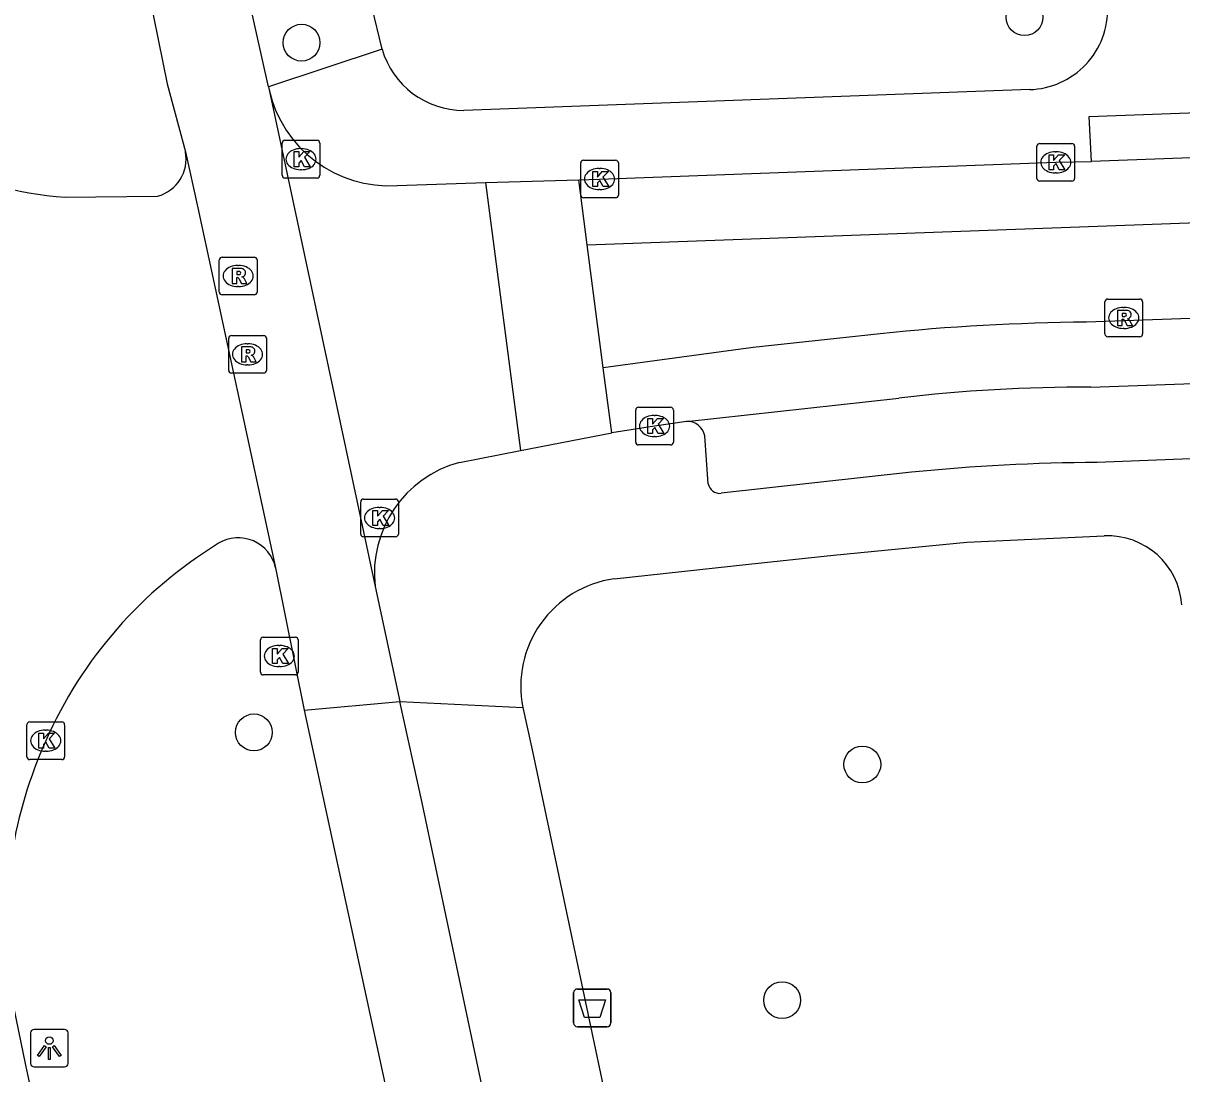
# Model space of a CAD drawing. Extents: x 160557 to 161245, y 385330 to 386505.
# Drawn here: x 160674.88 to 160705.64, y 386127.05 to 386154.93 of the extents above; entities that cross this region are included whole.
import ezdxf

# ---------------------------------------------------------------- set-up
doc = ezdxf.new("R2010")
doc.units = 0
for name, color, linetype in [('IMGEO_Afvalbak', 7, 'Continuous'), ('IMGEO_Boom', 7, 'Continuous'), ('IMGEO_Fietspad_gesloten', 7, 'Continuous'), ('IMGEO_Kolk', 7, 'Continuous'), ('IMGEO_Lichtpunt', 7, 'Continuous'), ('IMGEO_Rijbaan_lokaal_gesloten', 7, 'Continuous'), ('IMGEO_Rijbaan_lokaal_open', 7, 'Continuous'), ('IMGEO_Rioolput', 7, 'Continuous'), ('IMGEO_Voetpad_open', 7, 'Continuous')]:
    doc.layers.add(name, color=color, linetype=linetype)

msp = doc.modelspace()

# ---------------------------------------------------------------- linework, layer by layer
at = {"layer": 'IMGEO_Afvalbak'}
for p, q in [((160689.592, 386129.304), (160690.382, 386129.304)), ((160690.382, 386129.304), (160689.592, 386129.304)), ((160689.492, 386128.404), (160689.492, 386129.204)), ((160689.492, 386129.204), (160689.492, 386128.404)), ((160690.482, 386129.204), (160690.482, 386128.404)), ((160690.482, 386128.404), (160690.482, 386129.204)), ((160690.382, 386128.304), (160689.592, 386128.304)), ((160689.592, 386128.304), (160690.382, 386128.304))]:
    msp.add_line(p, q, dxfattribs=at)
msp.add_lwpolyline([(160689.635, 386129.018), (160690.339, 386129.018), (160690.19, 386128.548), (160689.784, 386128.548), (160689.635, 386129.018)], dxfattribs=at)
for centre, start, end in [((160689.592, 386129.204), 90, 180), ((160689.592, 386129.204), 90, 180), ((160690.382, 386129.204), 0, 90), ((160690.382, 386129.204), 360, 90), ((160689.592, 386128.404), 180, 270), ((160689.592, 386128.404), 180, 270), ((160690.382, 386128.404), 270, 0), ((160690.382, 386128.404), 270, 0)]:
    msp.add_arc(centre, 0.1, start, end, dxfattribs=at)
at = {"layer": 'IMGEO_Boom'}
for centre in [(160701.463, 386155.09), (160682.271, 386154.412), (160681.006, 386136.113), (160697.156, 386135.261), (160695.027, 386129.008)]:
    msp.add_circle(centre, 0.489, dxfattribs=at)
at = {"layer": 'IMGEO_Fietspad_gesloten'}
for points in [[(160681.391, 386153.241), (160680.724, 386156.257), (160647.574, 386308.43)], [(160678.108, 386156.246), (160678.703, 386153.321), (160679.188, 386151.516)], [(160681.391, 386153.241), (160681.409, 386153.159)], [(160681.583, 386140.477), (160682.341, 386136.704)], [(160684.225, 386139.98), (160684.879, 386136.929)], [(160682.341, 386136.704), (160684.879, 386136.929)], [(160682.341, 386136.704), (160684.698, 386125.828)], [(160734.335, 385910.619), (160688.379, 386120.515), (160685.475, 386134.246), (160684.879, 386136.929)]]:
    msp.add_lwpolyline(points, dxfattribs=at)
at = {"layer": 'IMGEO_Kolk'}
for p, q in [((160681.756, 386150.895), (160681.756, 386151.747)), ((160681.831, 386151.821), (160682.683, 386151.821)), ((160682.757, 386151.747), (160682.757, 386150.895)), ((160701.866, 386151.738), (160702.718, 386151.738)), ((160682.244, 386151.601), (160682.269, 386151.601)), ((160701.791, 386150.812), (160701.791, 386151.664)), ((160702.279, 386151.518), (160702.304, 386151.518)), ((160702.792, 386151.664), (160702.792, 386150.812)), ((160689.681, 386150.368), (160689.681, 386151.22)), ((160689.756, 386151.294), (160690.608, 386151.294)), ((160690.682, 386151.22), (160690.682, 386150.368)), ((160682.683, 386150.821), (160681.831, 386150.821)), ((160682.267, 386151.041), (160682.242, 386151.041)), ((160690.169, 386151.074), (160690.194, 386151.074)), ((160702.302, 386150.958), (160702.277, 386150.958)), ((160690.192, 386150.514), (160690.167, 386150.514)), ((160702.718, 386150.738), (160701.866, 386150.738)), ((160690.608, 386150.294), (160689.756, 386150.294)), ((160691.142, 386143.814), (160691.142, 386144.666)), ((160691.217, 386144.74), (160692.069, 386144.74)), ((160692.143, 386144.666), (160692.143, 386143.814)), ((160691.63, 386144.52), (160691.655, 386144.52)), ((160692.069, 386143.74), (160691.217, 386143.74)), ((160691.653, 386143.96), (160691.628, 386143.96)), ((160683.842, 386141.376), (160683.842, 386142.228)), ((160683.917, 386142.302), (160684.769, 386142.302)), ((160684.843, 386142.228), (160684.843, 386141.376)), ((160684.33, 386142.082), (160684.355, 386142.082)), ((160684.769, 386141.302), (160683.917, 386141.302)), ((160684.353, 386141.522), (160684.328, 386141.522)), ((160681.181, 386137.712), (160681.181, 386138.564)), ((160681.256, 386138.638), (160682.108, 386138.638)), ((160682.182, 386138.564), (160682.182, 386137.712)), ((160681.669, 386138.418), (160681.694, 386138.418)), ((160682.108, 386137.638), (160681.256, 386137.638)), ((160681.692, 386137.858), (160681.667, 386137.858)), ((160675.055, 386136.391), (160675.907, 386136.391)), ((160674.98, 386135.465), (160674.98, 386136.317)), ((160675.468, 386136.171), (160675.493, 386136.171)), ((160675.981, 386136.317), (160675.981, 386135.465)), ((160675.491, 386135.611), (160675.466, 386135.611)), ((160675.907, 386135.391), (160675.055, 386135.391))]:
    msp.add_line(p, q, dxfattribs=at)
for points in [[(160681.756, 386150.895), (160681.756, 386151.747)], [(160681.831, 386151.821), (160682.683, 386151.821)], [(160682.757, 386151.747), (160682.757, 386150.895)], [(160701.866, 386151.738), (160702.718, 386151.738)], [(160682.077, 386151.521), (160682.2, 386151.521), (160682.2, 386151.37), (160682.33, 386151.521), (160682.494, 386151.521), (160682.348, 386151.37), (160682.501, 386151.121), (160682.349, 386151.121), (160682.264, 386151.285), (160682.2, 386151.218), (160682.2, 386151.121), (160682.077, 386151.121), (160682.077, 386151.521)], [(160701.791, 386150.812), (160701.791, 386151.664)], [(160702.112, 386151.438), (160702.235, 386151.438), (160702.235, 386151.287), (160702.365, 386151.438), (160702.529, 386151.438), (160702.383, 386151.287), (160702.536, 386151.038), (160702.384, 386151.038), (160702.299, 386151.202), (160702.235, 386151.135), (160702.235, 386151.038), (160702.112, 386151.038), (160702.112, 386151.438)], [(160702.792, 386151.664), (160702.792, 386150.812)], [(160689.681, 386150.368), (160689.681, 386151.22)], [(160689.756, 386151.294), (160690.608, 386151.294)], [(160690.682, 386151.22), (160690.682, 386150.368)], [(160682.683, 386150.821), (160681.831, 386150.821)], [(160690.002, 386150.994), (160690.125, 386150.994), (160690.125, 386150.843), (160690.255, 386150.994), (160690.419, 386150.994), (160690.273, 386150.843), (160690.426, 386150.594), (160690.274, 386150.594), (160690.189, 386150.758), (160690.125, 386150.691), (160690.125, 386150.594), (160690.002, 386150.594), (160690.002, 386150.994)], [(160702.718, 386150.738), (160701.866, 386150.738)], [(160690.608, 386150.294), (160689.756, 386150.294)], [(160691.142, 386143.814), (160691.142, 386144.666)], [(160691.217, 386144.74), (160692.069, 386144.74)], [(160692.143, 386144.666), (160692.143, 386143.814)], [(160691.463, 386144.44), (160691.586, 386144.44), (160691.586, 386144.289), (160691.716, 386144.44), (160691.88, 386144.44), (160691.734, 386144.289), (160691.887, 386144.04), (160691.735, 386144.04), (160691.65, 386144.204), (160691.586, 386144.137), (160691.586, 386144.04), (160691.463, 386144.04), (160691.463, 386144.44)], [(160692.069, 386143.74), (160691.217, 386143.74)], [(160683.842, 386141.376), (160683.842, 386142.228)], [(160683.917, 386142.302), (160684.769, 386142.302)], [(160684.843, 386142.228), (160684.843, 386141.376)], [(160684.163, 386142.002), (160684.286, 386142.002), (160684.286, 386141.851), (160684.416, 386142.002), (160684.58, 386142.002), (160684.434, 386141.851), (160684.587, 386141.602), (160684.435, 386141.602), (160684.35, 386141.766), (160684.286, 386141.699), (160684.286, 386141.602), (160684.163, 386141.602), (160684.163, 386142.002)], [(160684.769, 386141.302), (160683.917, 386141.302)], [(160681.181, 386137.712), (160681.181, 386138.564)], [(160681.256, 386138.638), (160682.108, 386138.638)], [(160682.182, 386138.564), (160682.182, 386137.712)], [(160681.502, 386138.338), (160681.625, 386138.338), (160681.625, 386138.187), (160681.755, 386138.338), (160681.919, 386138.338), (160681.773, 386138.187), (160681.926, 386137.938), (160681.774, 386137.938), (160681.689, 386138.102), (160681.625, 386138.035), (160681.625, 386137.938), (160681.502, 386137.938), (160681.502, 386138.338)], [(160682.108, 386137.638), (160681.256, 386137.638)], [(160675.055, 386136.391), (160675.907, 386136.391)], [(160674.98, 386135.465), (160674.98, 386136.317)], [(160675.301, 386136.091), (160675.424, 386136.091), (160675.424, 386135.94), (160675.554, 386136.091), (160675.718, 386136.091), (160675.572, 386135.94), (160675.725, 386135.691), (160675.573, 386135.691), (160675.488, 386135.855), (160675.424, 386135.788), (160675.424, 386135.691), (160675.301, 386135.691), (160675.301, 386136.091)], [(160675.981, 386136.317), (160675.981, 386135.465)], [(160675.907, 386135.391), (160675.055, 386135.391)]]:
    msp.add_lwpolyline(points, dxfattribs=at)
for centre, start, end in [((160681.833, 386151.745), 91.552, 178.448), ((160681.833, 386151.745), 91.552, 178.448), ((160682.681, 386151.745), 1.552, 88.448), ((160682.681, 386151.745), 1.552, 88.448), ((160701.868, 386151.662), 91.552, 178.448), ((160701.868, 386151.662), 91.552, 178.448), ((160702.716, 386151.662), 1.552, 88.448), ((160702.716, 386151.662), 1.552, 88.448), ((160689.758, 386151.218), 91.552, 178.448), ((160689.758, 386151.218), 91.552, 178.448), ((160690.606, 386151.218), 1.552, 88.448), ((160690.606, 386151.218), 1.552, 88.448), ((160681.833, 386150.897), 181.552, 268.448), ((160681.833, 386150.897), 181.552, 268.448), ((160682.681, 386150.897), 271.552, 358.448), ((160682.681, 386150.897), 271.552, 358.448), ((160701.868, 386150.814), 181.552, 268.448), ((160701.868, 386150.814), 181.552, 268.448), ((160702.716, 386150.814), 271.552, 358.448), ((160702.716, 386150.814), 271.552, 358.448), ((160689.758, 386150.37), 181.552, 268.448), ((160689.758, 386150.37), 181.552, 268.448), ((160690.606, 386150.37), 271.552, 358.448), ((160690.606, 386150.37), 271.552, 358.448), ((160691.219, 386144.664), 91.552, 178.448), ((160691.219, 386144.664), 91.552, 178.448), ((160692.067, 386144.664), 1.552, 88.448), ((160692.067, 386144.664), 1.552, 88.448), ((160691.219, 386143.816), 181.552, 268.448), ((160691.219, 386143.816), 181.552, 268.448), ((160692.067, 386143.816), 271.552, 358.448), ((160692.067, 386143.816), 271.552, 358.448), ((160683.919, 386142.226), 91.552, 178.448), ((160683.919, 386142.226), 91.552, 178.448), ((160684.767, 386142.226), 1.552, 88.448), ((160684.767, 386142.226), 1.552, 88.448), ((160683.919, 386141.378), 181.552, 268.448), ((160683.919, 386141.378), 181.552, 268.448), ((160684.767, 386141.378), 271.552, 358.448), ((160684.767, 386141.378), 271.552, 358.448), ((160681.258, 386138.562), 91.552, 178.448), ((160681.258, 386138.562), 91.552, 178.448), ((160682.106, 386138.562), 1.552, 88.448), ((160682.106, 386138.562), 1.552, 88.448), ((160681.258, 386137.714), 181.552, 268.448), ((160681.258, 386137.714), 181.552, 268.448), ((160682.106, 386137.714), 271.552, 358.448), ((160682.106, 386137.714), 271.552, 358.448), ((160675.057, 386136.315), 91.552, 178.448), ((160675.057, 386136.315), 91.552, 178.448), ((160675.905, 386136.315), 1.552, 88.448), ((160675.905, 386136.315), 1.552, 88.448), ((160675.057, 386135.467), 181.552, 268.448), ((160675.057, 386135.467), 181.552, 268.448), ((160675.905, 386135.467), 271.552, 358.448), ((160675.905, 386135.467), 271.552, 358.448)]:
    msp.add_arc(centre, 0.0765, start, end, dxfattribs=at)
for centre, major_axis, ratio, start_param, end_param in [((160682.243, 386151.321), (-0.387, 0.002), 0.722429, 4.712389, 7.853982), ((160682.268, 386151.321), (-0.39, 0.002), 0.717154, 1.570796, 4.712389), ((160702.278, 386151.238), (-0.387, 0.002), 0.722429, 4.712389, 7.853982), ((160702.303, 386151.238), (-0.39, 0.002), 0.717154, 1.570796, 4.712389), ((160690.168, 386150.794), (-0.387, 0.002), 0.722429, 4.712389, 7.853982), ((160690.193, 386150.794), (-0.39, 0.002), 0.717154, 1.570796, 4.712389), ((160691.629, 386144.24), (-0.387, 0.002), 0.722429, 4.712389, 7.853982), ((160691.654, 386144.24), (-0.39, 0.002), 0.717154, 1.570796, 4.712389), ((160684.329, 386141.802), (-0.387, 0.002), 0.722429, 4.712389, 7.853982), ((160684.354, 386141.802), (-0.39, 0.002), 0.717154, 1.570796, 4.712389), ((160681.668, 386138.138), (-0.387, 0.002), 0.722429, 4.712389, 7.853982), ((160681.693, 386138.138), (-0.39, 0.002), 0.717154, 1.570796, 4.712389), ((160675.467, 386135.891), (-0.387, 0.002), 0.722429, 4.712389, 7.853982), ((160675.492, 386135.891), (-0.39, 0.002), 0.717154, 1.570796, 4.712389)]:
    msp.add_ellipse(centre, major_axis=major_axis, ratio=ratio, start_param=start_param, end_param=end_param, dxfattribs=at)
at = {"layer": 'IMGEO_Lichtpunt'}
for p, q in [((160675.078, 386128.138), (160675.078, 386127.331)), ((160675.078, 386128.138), (160675.078, 386127.331)), ((160675.98, 386128.233), (160675.172, 386128.233)), ((160675.98, 386128.233), (160675.172, 386128.233)), ((160676.074, 386127.331), (160676.074, 386128.138)), ((160676.074, 386127.331), (160676.074, 386128.138)), ((160675.172, 386127.237), (160675.98, 386127.237)), ((160675.172, 386127.237), (160675.98, 386127.237))]:
    msp.add_line(p, q, dxfattribs=at)
for points in [[(160675.452, 386127.802), (160675.491, 386127.774), (160675.303, 386127.512), (160675.265, 386127.539), (160675.452, 386127.802)], [(160675.554, 386127.754), (160675.601, 386127.754), (160675.601, 386127.432), (160675.554, 386127.432), (160675.554, 386127.754)], [(160675.664, 386127.774), (160675.702, 386127.801), (160675.889, 386127.539), (160675.85, 386127.511), (160675.664, 386127.774)]]:
    msp.add_lwpolyline(points, dxfattribs=at)
msp.add_circle((160675.577, 386127.936), 0.0994, dxfattribs=at)
for centre, start, end in [((160675.172, 386128.138), 90, 180), ((160675.172, 386128.138), 90, 180), ((160675.98, 386128.138), 0, 90), ((160675.98, 386128.138), 0, 90), ((160675.172, 386127.331), 180, 270), ((160675.172, 386127.331), 180, 270), ((160675.98, 386127.331), 270, 0), ((160675.98, 386127.331), 270, 360)]:
    msp.add_arc(centre, 0.0946, start, end, dxfattribs=at)
at = {"layer": 'IMGEO_Rijbaan_lokaal_gesloten'}
for points in [[(160689.851, 386149.047), (160748.65, 386151.198), (160802.504, 386153.169), (160827.576, 386154.097), (160834.064, 386154.328)], [(160834.176, 386151.782), (160735.181, 386148.132), (160703.104, 386146.996)], [(160713.317, 386151.63), (160703.238, 386151.261)], [(160689.63, 386150.777), (160690.182, 386150.794), (160702.292, 386151.238), (160703.238, 386151.261)], [(160697.634, 386146.691), (160694.256, 386146.327), (160690.275, 386145.788)], [(160703.22, 386145.271), (160729.151, 386146.198)], [(160692.486, 386144.362), (160698.125, 386144.983)], [(160692.486, 386144.362), (160691.643, 386144.24), (160690.509, 386144.064)], [(160675.725, 386123.729), (160675.002, 386127.04), (160674.953, 386127.279), (160674.439, 386129.774)]]:
    msp.add_lwpolyline(points, dxfattribs=at)
for centre, radius, start, end in [((160703.579, 386089.278), 57.72, 90.47128, 95.91159), ((160703.08, 386102.533), 42.738, 89.8126, 96.658)]:
    msp.add_arc(centre, radius, start, end, dxfattribs=at)
at = {"layer": 'IMGEO_Rijbaan_lokaal_open'}
for points in [[(160681.409, 386153.159), (160684.225, 386139.98)], [(160679.188, 386151.516), (160679.518, 386150.026), (160681.583, 386140.477)], [(160684.806, 386150.623), (160687.151, 386150.698)], [(160687.151, 386150.698), (160689.63, 386150.777)], [(160687.151, 386150.698), (160688.079, 386143.59)], [(160689.851, 386149.047), (160689.63, 386150.777)], [(160675.998, 386150.313), (160678.447, 386150.341)], [(160690.275, 386145.788), (160689.851, 386149.047)], [(160690.509, 386144.064), (160690.275, 386145.788)], [(160688.079, 386143.59), (160690.509, 386144.064)], [(160686.465, 386143.275), (160688.079, 386143.59)]]:
    msp.add_lwpolyline(points, dxfattribs=at)
for centre, radius, start, end in [((160676.507, 386158.631), 8.333, 213.7754, 266.4986), ((160684.595, 386153.884), 3.267, 192.8118, 273.7025), ((160678.195, 386151.321), 1.012, 284.4042, 11.1216), ((160687.253, 386140.331), 3.048, 104.9796, 186.6032), ((160680.592, 386140.259), 1.015, 12.4136, 120.9884), ((160686.16, 386131.166), 11.677, 121.4381, 156.1312), ((160686.967, 386130.787), 12.569, 156.0417, 184.6238)]:
    msp.add_arc(centre, radius, start, end, dxfattribs=at)
at = {"layer": 'IMGEO_Rioolput'}
for p, q in [((160680.164, 386148.721), (160681.016, 386148.721)), ((160680.089, 386147.795), (160680.089, 386148.647)), ((160680.577, 386148.501), (160680.602, 386148.501)), ((160681.09, 386148.647), (160681.09, 386147.795)), ((160680.6, 386147.941), (160680.575, 386147.941)), ((160681.016, 386147.721), (160680.164, 386147.721)), ((160703.595, 386146.684), (160703.595, 386147.536)), ((160703.67, 386147.61), (160704.522, 386147.61)), ((160704.596, 386147.536), (160704.596, 386146.684)), ((160704.083, 386147.39), (160704.108, 386147.39)), ((160704.106, 386146.83), (160704.081, 386146.83)), ((160680.337, 386145.717), (160680.337, 386146.569)), ((160680.412, 386146.643), (160681.264, 386146.643)), ((160681.338, 386146.569), (160681.338, 386145.717)), ((160704.522, 386146.61), (160703.67, 386146.61)), ((160680.825, 386146.423), (160680.85, 386146.423)), ((160681.264, 386145.643), (160680.412, 386145.643)), ((160680.848, 386145.863), (160680.823, 386145.863))]:
    msp.add_line(p, q, dxfattribs=at)
for points in [[(160680.164, 386148.721), (160681.016, 386148.721)], [(160680.089, 386147.795), (160680.089, 386148.647)], [(160680.678, 386148.419), (160680.426, 386148.421), (160680.426, 386148.021)], [(160680.604, 386148.34), (160680.55, 386148.34), (160680.55, 386148.259)], [(160681.09, 386148.647), (160681.09, 386147.795)], [(160680.426, 386148.021), (160680.55, 386148.021), (160680.55, 386148.183), (160680.561, 386148.183)], [(160680.55, 386148.259), (160680.602, 386148.259)], [(160680.608, 386148.154), (160680.679, 386148.021), (160680.819, 386148.021), (160680.754, 386148.147)], [(160681.016, 386147.721), (160680.164, 386147.721)], [(160703.595, 386146.684), (160703.595, 386147.536)], [(160703.67, 386147.61), (160704.522, 386147.61)], [(160704.596, 386147.536), (160704.596, 386146.684)], [(160704.184, 386147.308), (160703.932, 386147.31), (160703.932, 386146.91)], [(160704.11, 386147.229), (160704.056, 386147.229), (160704.056, 386147.148)], [(160704.056, 386147.148), (160704.108, 386147.148)], [(160703.932, 386146.91), (160704.056, 386146.91), (160704.056, 386147.072), (160704.067, 386147.072)], [(160704.114, 386147.043), (160704.185, 386146.91), (160704.325, 386146.91), (160704.26, 386147.036)], [(160680.337, 386145.717), (160680.337, 386146.569)], [(160680.412, 386146.643), (160681.264, 386146.643)], [(160681.338, 386146.569), (160681.338, 386145.717)], [(160704.522, 386146.61), (160703.67, 386146.61)], [(160680.926, 386146.341), (160680.674, 386146.343), (160680.674, 386145.943)], [(160680.852, 386146.262), (160680.798, 386146.262), (160680.798, 386146.181)], [(160680.674, 386145.943), (160680.798, 386145.943), (160680.798, 386146.105), (160680.809, 386146.105)], [(160680.798, 386146.181), (160680.85, 386146.181)], [(160680.856, 386146.076), (160680.927, 386145.943), (160681.067, 386145.943), (160681.002, 386146.069)], [(160681.264, 386145.643), (160680.412, 386145.643)]]:
    msp.add_lwpolyline(points, dxfattribs=at)
for centre, radius, start, end in [((160680.166, 386148.645), 0.0765, 91.552, 178.448), ((160680.166, 386148.645), 0.0765, 91.552, 178.448), ((160681.014, 386148.645), 0.0765, 1.552, 88.448), ((160681.014, 386148.645), 0.0765, 1.552, 88.448), ((160680.61, 386148.244), 0.0964, 77.0061, 93.1865), ((160680.677, 386148.309), 0.109, 350.3612, 89.416), ((160680.56, 386148.13), 0.0533, 26.0293, 88.6989), ((160680.586, 386148.448), 0.19, 274.7715, 282.9687), ((160680.624, 386148.301), 0.0378, 276.6634, 79.6772), ((160680.675, 386148.309), 0.112, 277.5842, 350.9817), ((160680.659, 386148.094), 0.108, 29.5134, 73.7905), ((160680.166, 386147.797), 0.0765, 181.552, 268.448), ((160680.166, 386147.797), 0.0765, 181.552, 268.448), ((160681.014, 386147.797), 0.0765, 271.552, 358.448), ((160681.014, 386147.797), 0.0765, 271.552, 358.448), ((160703.672, 386147.534), 0.0765, 91.552, 178.448), ((160703.672, 386147.534), 0.0765, 91.552, 178.448), ((160704.52, 386147.534), 0.0765, 1.552, 88.448), ((160704.52, 386147.534), 0.0765, 1.552, 88.448), ((160704.092, 386147.337), 0.19, 274.7715, 282.9687), ((160704.116, 386147.133), 0.0964, 77.0061, 93.1865), ((160704.13, 386147.19), 0.0378, 276.6634, 79.6772), ((160704.183, 386147.198), 0.109, 350.3612, 89.416), ((160704.181, 386147.198), 0.112, 277.5842, 350.9817), ((160704.066, 386147.019), 0.0533, 26.0293, 88.6989), ((160704.165, 386146.983), 0.108, 29.5134, 73.7905), ((160680.414, 386146.567), 0.0765, 91.552, 178.448), ((160680.414, 386146.567), 0.0765, 91.552, 178.448), ((160681.262, 386146.567), 0.0765, 1.552, 88.448), ((160681.262, 386146.567), 0.0765, 1.552, 88.448), ((160703.672, 386146.686), 0.0765, 181.552, 268.448), ((160703.672, 386146.686), 0.0765, 181.552, 268.448), ((160704.52, 386146.686), 0.0765, 271.552, 358.448), ((160704.52, 386146.686), 0.0765, 271.552, 358.448), ((160680.858, 386146.166), 0.0964, 77.0061, 93.1865), ((160680.872, 386146.223), 0.0378, 276.6634, 79.6772), ((160680.925, 386146.231), 0.109, 350.3612, 89.416), ((160680.923, 386146.231), 0.112, 277.5842, 350.9817), ((160680.808, 386146.052), 0.0533, 26.0293, 88.6989), ((160680.834, 386146.37), 0.19, 274.7715, 282.9687), ((160680.907, 386146.016), 0.108, 29.5134, 73.7905), ((160680.414, 386145.719), 0.0765, 181.552, 268.448), ((160680.414, 386145.719), 0.0765, 181.552, 268.448), ((160681.262, 386145.719), 0.0765, 271.552, 358.448), ((160681.262, 386145.719), 0.0765, 271.552, 358.448)]:
    msp.add_arc(centre, radius, start, end, dxfattribs=at)
for centre, major_axis, ratio, start_param, end_param in [((160680.576, 386148.221), (-0.387, 0.002), 0.722429, 4.712389, 7.853982), ((160680.601, 386148.221), (-0.39, 0.002), 0.717154, 1.570796, 4.712389), ((160704.082, 386147.11), (-0.387, 0.002), 0.722429, 4.712389, 7.853982), ((160704.107, 386147.11), (-0.39, 0.002), 0.717154, 1.570796, 4.712389), ((160680.824, 386146.143), (-0.387, 0.002), 0.722429, 4.712389, 7.853982), ((160680.849, 386146.143), (-0.39, 0.002), 0.717154, 1.570796, 4.712389)]:
    msp.add_ellipse(centre, major_axis=major_axis, ratio=ratio, start_param=start_param, end_param=end_param, dxfattribs=at)
at = {"layer": 'IMGEO_Voetpad_open'}
for points in [[(160684.409, 386154.243), (160684.136, 386155.374), (160683.212, 386159.631)], [(160684.409, 386154.243), (160681.391, 386153.241)], [(160701.6, 386153.168), (160686.578, 386152.615)], [(160703.238, 386151.261), (160703.178, 386152.451), (160713.268, 386152.822), (160713.317, 386151.63)], [(160728.495, 386144.184), (160708.578, 386143.473), (160703.393, 386143.273)], [(160693.064, 386142.709), (160692.974, 386143.977)], [(160698.461, 386143.015), (160693.41, 386142.456)], [(160690.566, 386140.186), (160694.147, 386140.574), (160696.395, 386140.814), (160699.927, 386141.159), (160703.58, 386141.325)], [(160684.879, 386136.929), (160688.142, 386136.774)], [(160688.142, 386136.774), (160688.391, 386135.654), (160690.78, 386124.339)]]:
    msp.add_lwpolyline(points, dxfattribs=at)
for centre, radius, start, end in [((160701.539, 386155.298), 2.131, 271.6314, 1.7277), ((160686.574, 386154.869), 2.254, 196.1235, 270.0944), ((160692.514, 386143.896), 0.467, 9.9703, 93.4875), ((160703.533, 386093.33), 49.943, 90.1604, 95.8286), ((160693.372, 386142.767), 0.313, 190.5997, 277.0507), ((160703.67, 386139.355), 1.972, 4.0701, 92.6145), ((160690.974, 386137.329), 2.886, 98.1304, 191.0871)]:
    msp.add_arc(centre, radius, start, end, dxfattribs=at)

doc.saveas('drawing.dxf')
